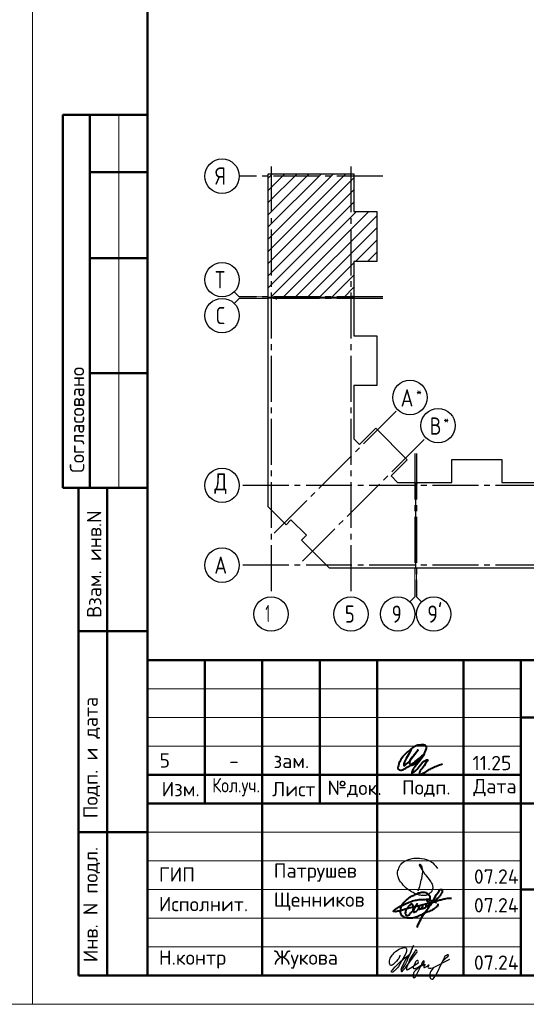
# Model space of a CAD drawing. Header units: millimetres. Extents: x 40580 to 1930067, y -240640 to 81020.
# Tile 663 of 686: x 1802227 to 1811045, y -239550 to -222392. Entities that reach past the tile are written whole.
import ezdxf

# ---------------------------------------------------------------- set-up
doc = ezdxf.new("R2010")
doc.units = ezdxf.units.MM
doc.linetypes.add('______5', pattern=[1100, 800, -100, 100, -100])
doc.linetypes.add('CENTER', pattern=[2, 1.25, -0.25, 0.25, -0.25])
for name, color, linetype, lineweight in [('Standard', 7, 'Continuous', 25), ('ОСИ', 7, 'CENTER', 15), ('Основная', 7, 'Continuous', 40)]:
    doc.layers.add(name, color=color, linetype=linetype, lineweight=lineweight)
doc.styles.add('GOST 2.304', font='isocpeur.ttf', dxfattribs={"width": 0.8})
doc.styles.add('ISOCPEUR', font='isocpeur.ttf')

# ---------------------------------------------------------------- blocks, each defined once
blk = doc.blocks.new('яяя')
at = {"lineweight": 30}
for points in [[(345424, 110432), (345425, 110410), (345424, 110397), (345417, 110379), (345406, 110350), (345390, 110319), (345357, 110275), (345310, 110221), (345265, 110176), (345198, 110110), (345161, 110077), (345133, 110066), (345116, 110066), (345102, 110075), (345090, 110091), (345082, 110115), (345074, 110146), (345066, 110182), (345064, 110206), (345067, 110234), (345077, 110278), (345095, 110320), (345114, 110361), (345134, 110395), (345159, 110428), (345195, 110469), (345228, 110506), (345284, 110560), (345331, 110595), (345379, 110625), (345435, 110648), (345486, 110670), (345532, 110686), (345573, 110696), (345605, 110698), (345621, 110695), (345635, 110687), (345648, 110671), (345656, 110649), (345659, 110625), (345659, 110583), (345656, 110553), (345647, 110523), (345635, 110489), (345387, 110033), (345349, 109985), (345311, 109948), (345247, 109889), (345209, 109858), (345192, 109844), (345180, 109837), (345157, 109833), (345150, 109835), (345140, 109842), (345135, 109856), (345138, 109881), (345148, 109892), (345183, 109930), (345267, 110024), (345343, 110105), (345455, 110213), (345617, 110343), (345775, 110456), (345811, 110526), (345838, 110607), (345890, 110740), (345902, 110771), (345698, 110295), (345672, 110226), (345626, 110132), (345572, 110032), (345518, 109953), (345481, 109918), (345497, 110001), (345567, 110147), (345655, 110301), (345760, 110442)], [(345481, 109918), (345476, 109896), (345475, 109874), (345485, 109861), (345506, 109866), (345539, 109891), (345632, 109983), (345968, 110450), (346022, 110527), (346029, 110560), (346027, 110579), (346026, 110590), (346010, 110605), (345993, 110609), (345975, 110601), (345962, 110584), (345954, 110562), (345857, 110421), (345783, 110292), (345741, 110183), (345701, 110079), (345665, 109985), (345660, 109952), (345666, 109929), (345669, 109915), (345682, 109910), (345702, 109914), (345735, 109941), (345846, 110007), (346065, 110160), (346075, 110193), (346070, 110217), (346066, 110236), (346052, 110241), (346030, 110241), (346007, 110228), (345978, 110203), (345960, 110164), (345892, 110010), (345895, 109986), (345904, 109966), (345925, 109964), (345969, 109968), (346045, 110000), (346218, 110114), (346261, 110154), (346280, 110184), (346282, 110210), (346278, 110225), (346263, 110229), (346241, 110222), (346220, 110198), (346162, 110049), (345989, 109904), (345932, 109849), (345906, 109805), (345891, 109739), (345890, 109690), (345899, 109652), (345924, 109647), (345956, 109655), (345980, 109674), (346058, 109838), (346158, 110046), (346261, 110098), (346314, 110120), (346292, 110079), (346269, 110036), (346261, 110008), (346267, 109998), (346293, 109998), (346363, 110039), (346445, 110095), (346421, 110068), (346414, 110040), (346407, 110011), (346416, 109990), (346466, 109972), (346509, 109977), (346574, 109984), (347172, 110293)], [(346586, 109971), (346543, 109917), (346509, 109873), (346489, 109825), (346475, 109767), (346472, 109710), (346478, 109675), (346485, 109641), (346501, 109621), (346517, 109602), (346542, 109589), (346568, 109592), (346605, 109620), (346680, 109731), (346736, 109842), (346865, 110115), (346962, 110290), (346969, 110318), (346979, 110360), (347013, 110403), (347056, 110434), (347091, 110450), (347109, 110450), (347121, 110434), (347115, 110405), (347072, 110355), (347012, 110307), (346924, 110222)]]:
    blk.add_lwpolyline(points, dxfattribs=at)
blk = doc.blocks.new('Из_буфера32210')
at = {"color": 7, "lineweight": 25}
blk.add_lwpolyline([(357, 84), (386, 160), (399, 213), (405, 239), (412, 268), (420, 299), (427, 339), (434, 380), (437, 414), (438, 442), (436, 466), (430, 489), (425, 504), (417, 519), (409, 531), (405, 535), (403, 536), (400, 539), (394, 541), (387, 543), (383, 542), (379, 539), (377, 534), (377, 528), (379, 523), (438, 428), (470, 382), (484, 365), (504, 341), (528, 310), (551, 280), (562, 264), (575, 247), (582, 235), (589, 220), (599, 198), (606, 184), (610, 167), (611, 155), (612, 143), (611, 127), (609, 116), (603, 96), (596, 82), (588, 69), (579, 56), (563, 43), (551, 34), (539, 25), (524, 16), (511, 10), (494, 5), (481, 3), (456, 0), (432, 1), (415, 3), (396, 6), (375, 11), (355, 19), (336, 24), (310, 31), (293, 39), (269, 53), (243, 69), (223, 80), (202, 93), (180, 109), (152, 128), (126, 152), (98, 182), (77, 211), (52, 241), (32, 266), (20, 293), (8, 329), (3, 348), (1, 373), (0, 393), (1, 417), (6, 440), (13, 454), (20, 476), (26, 497), (38, 517), (47, 529), (60, 548), (75, 563), (95, 581), (115, 593), (135, 606), (161, 618), (187, 628), (213, 638), (251, 647), (282, 653), (319, 655), (353, 655), (384, 652), (418, 648), (460, 641), (503, 628), (544, 611), (579, 594), (611, 573), (639, 545), (666, 515), (679, 496), (694, 471)], dxfattribs=at)

msp = doc.modelspace()

# ---------------------------------------------------------------- linework, layer by layer
at = {"layer": 'Standard', "color": 7, "linetype": 'Continuous', "lineweight": 50, "transparency": 33554687}
for p, q in [((1804450, -224049.7), (1802976.8, -224049.7)), ((1802976.8, -224049.7), (1802976.8, -230549.7)), ((1802976.8, -224049.7), (1802976.8, -230549.7)), ((1803450, -224049.7), (1803450, -230549.7)), ((1804450, -225049.7), (1803450, -225049.7)), ((1804450, -226549.7), (1803450, -226549.7)), ((1804450, -228549.7), (1803450, -228549.7)), ((1802976.8, -230549.7), (1804450, -230549.7)), ((1803250, -239049.7), (1803250, -230549.7)), ((1803250, -239049.7), (1803250, -230549.7)), ((1803750, -239049.7), (1803750, -230549.7)), ((1803250, -233049.7), (1804450, -233049.7)), ((1804450, -239049.8), (1804450, -233549.8)), ((1804450, -233549.8), (1822950, -233549.8)), ((1805450, -236049.8), (1805450, -233549.8)), ((1806450, -239049.8), (1806450, -233549.8)), ((1807450, -236049.8), (1807450, -233549.8)), ((1808450, -239049.8), (1808450, -233549.8)), ((1809950, -239049.8), (1809950, -233549.8)), ((1810950, -239049.8), (1810950, -233549.8)), ((1810950, -234549.8), (1822950, -234549.8)), ((1804450, -235549.8), (1810950, -235549.8)), ((1804450, -235549.8), (1810950, -235549.8)), ((1804450, -236049.8), (1810950, -236049.8)), ((1804450, -236049.8), (1810950, -236049.8)), ((1810950, -236049.8), (1822950, -236049.8)), ((1803250, -236549.7), (1804450, -236549.7)), ((1810950, -237549.8), (1822950, -237549.8)), ((1804450, -239049.7), (1803250, -239049.7))]:
    msp.add_line(p, q, dxfattribs=at)
at = {"layer": 'Standard', "color": 7, "linetype": 'Continuous', "lineweight": 13, "transparency": 33554687}
for p, q in [((1803950, -224049.7), (1803950, -230549.7)), ((1806050, -227222.7), (1805962.1, -227134.9)), ((1806050, -227247.7), (1805962.1, -227335.6)), ((1806050, -227222.7), (1806550, -227222.7)), ((1806050, -227247.7), (1806550, -227247.7)), ((1809108, -232449.7), (1809108, -231949.7)), ((1809133, -232449.7), (1809133, -231949.7)), ((1809108, -232449.7), (1809020.1, -232537.6)), ((1809133, -232449.7), (1809220.8, -232537.6)), ((1804450, -234049.8), (1810950, -234049.8)), ((1804450, -234549.8), (1810950, -234549.8)), ((1804450, -235049.8), (1810950, -235049.8)), ((1804450, -236549.8), (1810950, -236549.8)), ((1804450, -237049.8), (1810950, -237049.8)), ((1804450, -237049.8), (1810950, -237049.8)), ((1804450, -237549.8), (1810950, -237549.8)), ((1804450, -237549.8), (1810950, -237549.8)), ((1804450, -238049.8), (1810950, -238049.8)), ((1804450, -238549.8), (1810950, -238549.8))]:
    msp.add_line(p, q, dxfattribs=at)
at = {"layer": 'Standard', "color": 7, "linetype": 'Continuous', "lineweight": -3, "transparency": 33554687}
for p, q in [((1806550, -226216.2), (1807690.4, -225075.7)), ((1806550, -225792), (1807266.2, -225075.7)), ((1806550, -225367.7), (1806841.9, -225075.7)), ((1806550, -226428.3), (1807902.6, -225075.7)), ((1806550, -226004.1), (1807478.3, -225075.7)), ((1806550, -225579.8), (1807054, -225075.7)), ((1806550, -225155.5), (1806629.8, -225075.7)), ((1806550, -226640.5), (1808046, -225144.5)), ((1806550, -226852.6), (1808046, -225356.6)), ((1806550, -227064.7), (1808046, -225568.7)), ((1806594.1, -227232.7), (1808090.1, -225736.7)), ((1806806.2, -227232.7), (1808302.2, -225736.7)), ((1807018.4, -227232.7), (1808443, -225808.1)), ((1807230.5, -227232.7), (1808443, -226020.3)), ((1808070.6, -226604.7), (1808443, -226232.4)), ((1808282.8, -226604.7), (1808443, -226444.5)), ((1807442.6, -227232.7), (1808046, -226629.4)), ((1807654.8, -227232.7), (1808046, -226841.5)), ((1807866.9, -227232.7), (1808046, -227053.7))]:
    msp.add_line(p, q, dxfattribs=at)
at = {"layer": 'Standard', "color": 7, "linetype": 'Continuous', "lineweight": 25, "transparency": 33554687}
msp.add_line((1804450, -239049.8), (1822950, -239049.8), dxfattribs=at)
msp.add_line((1804450, -239049.8), (1822950, -239049.8), dxfattribs=at)
msp.add_line((1804450, -239049.8), (1822950, -239049.8), dxfattribs=at)
at = {"layer": 'Standard', "color": 7, "linetype": 'Continuous', "lineweight": 13, "transparency": 33554687}
for points in [[(1760450, -239549.7), (1802450, -239549.7), (1802450, -209849.7), (1760450, -209849.7), (1760450, -239549.7)], [(1802450, -239549.7), (1823450, -239549.7), (1823450, -209849.7), (1802450, -209849.7), (1802450, -239549.7)]]:
    msp.add_lwpolyline(points, close=True, dxfattribs=at)
at = {"layer": 'Standard', "color": 7, "linetype": 'Continuous', "lineweight": 50, "transparency": 33554687}
msp.add_lwpolyline([(1804450, -210349.7), (1822950, -210349.7), (1822950, -239049.7), (1804450, -239049.7), (1804450, -210349.7)], close=True, dxfattribs=at)
at = {"layer": 'Standard', "color": 7, "linetype": 'Continuous', "lineweight": 25, "transparency": 33554687}
for points in [[(1806550, -227232.7), (1806550, -225075.7), (1808046, -225075.7), (1808046, -225736.7), (1808443, -225736.7), (1808443, -226604.7), (1808046, -226604.7), (1808046, -227232.7), (1808028, -227232.7), (1808028, -227212.7), (1808013, -227212.7), (1808013, -227232.7), (1806550, -227232.7)], [(1806550, -230692.7), (1806550, -227237.7), (1806688, -227237.7), (1806688, -227257.7), (1806703, -227257.7), (1806703, -227237.7), (1808046, -227237.7), (1808046, -227900.7), (1808443, -227900.7), (1808443, -228768.7), (1808046, -228768.7), (1808046, -229694.4), (1808143.8, -229792.3), (1808424.7, -229511.4), (1808974.1, -230060.8), (1808693.2, -230341.7), (1808805.3, -230453.7), (1809118, -230453.7), (1809118, -231949.7), (1807619.9, -231949.7), (1807132, -231461.8), (1807216.8, -231376.9), (1806948.8, -231108.9), (1806864, -231193.8), (1806550, -230879.8), (1806550, -230692.7)], [(1809123, -231949.7), (1809123, -230486.7), (1809143, -230486.7), (1809143, -230471.7), (1809123, -230471.7), (1809123, -230453.7), (1809751, -230453.7), (1809751, -230056.7), (1810619, -230056.7), (1810619, -230453.7), (1811237, -230453.7), (1811855, -230453.7), (1811855, -230056.7), (1812723, -230056.7), (1812723, -230453.7), (1813384, -230453.7), (1813384, -231949.7), (1811237, -231949.7), (1809123, -231949.7)]]:
    msp.add_lwpolyline(points, dxfattribs=at)
at = {"layer": 'ОСИ', "color": 8, "linetype": '______5', "lineweight": -3, "transparency": 33554687}
for p, q in [((1806603, -224948.4), (1806603, -232449.7)), ((1807993, -224948.4), (1807993, -232449.7)), ((1808546, -225118.7), (1806050, -225118.7)), ((1808546, -227222.7), (1806050, -227222.7)), ((1808546, -227247.7), (1806050, -227247.7)), ((1806658.2, -231337.3), (1808807.9, -229187.6)), ((1807148.2, -231827.3), (1809298, -229677.6)), ((1809108, -229953.7), (1809108, -232449.7)), ((1809133, -229953.7), (1809133, -232449.7)), ((1813511.3, -230506.7), (1806050, -230506.7)), ((1813511.3, -230506.7), (1806050, -230506.7)), ((1813511.3, -231896.7), (1806050, -231896.7))]:
    msp.add_line(p, q, dxfattribs=at)
at = {"layer": 'ОСИ', "color": 7, "linetype": 'Continuous', "lineweight": -3, "transparency": 33554687}
for centre in [(1805750, -225118.7), (1805750, -226922.7), (1805750, -227547.7), (1809020.1, -228975.4), (1809510.1, -229465.5), (1805750, -230506.7), (1805750, -230506.7), (1805750, -231896.7), (1806603, -232749.7), (1807993, -232749.7), (1808808, -232749.7), (1809433, -232749.7)]:
    msp.add_circle(centre, 300, dxfattribs=at)
at = {"layer": 'Основная', "color": 7, "ltscale": 100}
msp.add_spline([(1809042.8, -235112.2), (1808973.4, -235238.6), (1808916.4, -235360.5), (1808916.4, -235388.5), (1808951, -235370.6), (1809048.3, -235265.5), (1809160.2, -235117.8), (1809079.7, -235221.8), (1809017, -235316.9), (1809024.9, -235378.4), (1809084.1, -235372.8), (1809162.4, -235306.8), (1809254.1, -235198.3), (1809305.6, -235094.3), (1809298.9, -235046.2), (1809214.6, -235030), (1809140.1, -235040.7), (1809010.3, -235125.7), (1808892.9, -235235.3), (1808835.8, -235332.6), (1808814.6, -235405.3), (1808815.7, -235452.2), (1808856, -235470.1), (1808924.2, -235446.6), (1809112.1, -235321.4), (1809266.4, -235193.9), (1809110.7, -235404.8), (1809055.2, -235502.1), (1809055.1, -235520.4), (1809088.6, -235503.7), (1809182.6, -235406.4), (1809307.8, -235291.2), (1809326.8, -235286.7), (1809308.9, -235329.2), (1809231.9, -235441), (1809184.8, -235528.3), (1809191.5, -235547.3), (1809227.3, -235538.3), (1809390.6, -235438.8), (1809585.2, -235360.5)], degree=3, dxfattribs=at)
at = {"layer": 'Основная'}
for points in [[(1809143.2, -238208.5), (1809261.8, -237977.3), (1809412, -237765.4), (1809503.5, -237606.8), (1809527.6, -237573.5), (1809549.1, -237551.5), (1809561, -237549.2), (1809567.9, -237548.3), (1809573.1, -237549.7), (1809577.1, -237552.5), (1809579.2, -237556.7), (1809580, -237559.8), (1809582.2, -237566.7), (1809581.7, -237570.2), (1809581.5, -237577.6), (1809580, -237581.5), (1809578.9, -237593), (1809566.4, -237619.1), (1809537.1, -237662.5), (1809488.8, -237714.7), (1809430.1, -237756.6), (1809395.3, -237777.5), (1809376.1, -237781.4), (1809201.3, -237829.9), (1809007.5, -237874.5), (1808872.2, -237913.3), (1808791.5, -237933.1), (1808747.5, -237935.1), (1808726.9, -237924.6), (1808738.3, -237915.2), (1808748.6, -237901.6), (1808766, -237890.2), (1808829.3, -237852.4), (1808918.5, -237809.3), (1809008.4, -237770.1), (1809094.5, -237742.7), (1809178.4, -237725), (1809282.1, -237721.3), (1809329.9, -237718.6)], [(1809504.7, -237796.1), (1809502.2, -237836.1), (1809483.9, -237851), (1809452.3, -237876.8), (1809373.2, -237922.6), (1809293.4, -237954.2), (1809220.2, -237989.9), (1809062.8, -238046.1), (1808969.7, -238047.2), (1808925.9, -238036.1), (1808897.6, -238018.4), (1808880.4, -238007.3), (1808864.3, -237978.4), (1808854.9, -237949.6), (1808859.9, -237896.4), (1808866, -237856.4), (1808892, -237806.5), (1808922.9, -237766.8), (1808972.4, -237719.5), (1809015.7, -237682.9), (1809075.6, -237652.9), (1809138.3, -237622.4), (1809202, -237600.2), (1809241.1, -237594.7), (1809289.1, -237598.6), (1809310.7, -237610.8), (1809334.8, -237628.9), (1809348.4, -237645.7), (1809365.6, -237668.4), (1809366.7, -237698.9), (1809365.1, -237715), (1809360.7, -237735.3), (1809354, -237751.1), (1809342.9, -237761.1), (1809330.1, -237761.1), (1809319.6, -237754.4), (1809320.7, -237730), (1809331.2, -237717.8), (1809380.5, -237734.2), (1809403.5, -237745.6), (1809455.2, -237764.1), (1809470.6, -237771.5), (1809480.7, -237778.2)], [(1809077.2, -237916.2), (1809076.1, -237834.4), (1809066.9, -237811.9), (1809045.4, -237803.4), (1809028.4, -237814.1), (1809010.7, -237829.2), (1808987.8, -237855.5), (1808965.2, -237879.1), (1808948.6, -237905), (1808944.9, -237926.5), (1808938.2, -237963.8), (1808941.6, -237978.2), (1808955.6, -238000.8), (1808977, -238003.4), (1809005.5, -237990.1), (1809029.5, -237959.7), (1809047.7, -237942.4), (1809071.3, -237923.1), (1809108.7, -237854.7), (1809129.4, -237821.5), (1809147.1, -237800), (1809080.2, -237908.4), (1809082, -237929.8), (1809086.5, -237948.6), (1809107.5, -237937.2), (1809132.3, -237924.6), (1809164.5, -237895), (1809167.4, -237889.9), (1809176.3, -237861), (1809181.5, -237846.2), (1809183.3, -237840.3), (1809179.6, -237876.6), (1809182.6, -237889.5), (1809198.9, -237888.8), (1809221, -237882.1), (1809240.6, -237849.2), (1809242.5, -237830.3), (1809232.9, -237881), (1809242.5, -237881.4), (1809275, -237869.2), (1809299.8, -237851.8), (1809302.7, -237818.1), (1809304.6, -237803.7), (1809307.5, -237834.4), (1809326, -237835.5), (1809343.4, -237833.3), (1809356.3, -237798.9), (1809358.9, -237790.8), (1809358.6, -237798.6), (1809353.8, -237824.1), (1809370, -237828.5)], [(1809408.2, -237771.6), (1809468, -237753.4), (1809539.3, -237731.4), (1809577.5, -237723.4), (1809646.9, -237704.9), (1809702.8, -237698.3), (1809743.5, -237699)]]:
    msp.add_spline(points, degree=3, dxfattribs=at)

# ---------------------------------------------------------------- block references
at = {"color": 1, "ltscale": 100}
msp.add_blockref('Из_буфера32210', (1808805, -237656), dxfattribs=at)
at = {"color": 2, "lineweight": 60, "xscale": 0.5, "yscale": 0.5, "zscale": 0.5}
msp.add_blockref('яяя', (1636129.3, -293908.3), dxfattribs=at)

# ---------------------------------------------------------------- texts
at = {"layer": 'Standard', "color": 7, "linetype": 'Continuous', "lineweight": 50, "transparency": 33554687, "char_height": 250, "attachment_point": 7, "rotation": 90, "style": 'GOST 2.304'}
for s, insert, width in [('\\A1;{\\fISOCPEUR|i0|b0;\\H250.000000;\\W1.000000;\\C7;Согласовано}\\P', (1803350, -230288.3), 2071.875), ('\\A1;{\\fISOCPEUR|i0|b0;\\H250.000000;\\W1.000000;\\C7;Взам. инв.N}\\P', (1803647.9, -232813.9), 1909.099), ('\\A1;{\\fISOCPEUR|i0|b0;\\H250.000000;\\W1.000000;\\C7;Подп. и дата}\\P', (1803624.3, -236307.6), 2197.059), ('\\A1;{\\fISOCPEUR|i0|b0;\\H250.000000;\\W1.000000;\\C7;Инв. N подл.}\\P', (1803624.3, -238815.7), 2021.795)]:
    msp.add_mtext(s, dxfattribs=dict(at, insert=insert, width=width))
at = {"layer": 'Standard', "color": 7, "linetype": 'Continuous', "lineweight": 25, "transparency": 33554687, "style": 'ISOCPEUR'}
for s, insert, char_height, width, attachment_point in [('Московская\\~область,\\~городской\\~округ\\~Звенигород,\\~район\\~', (1791954, -235382.8), 270, 8136.208, 7), ('5', (1804752.1, -235174.9), 250, 283.333, 2), ('11.25', (1810110.4, -235469.7), 250, 693.365, 7), ('-', (1805956.5, -235183.9), 250, 283.333, 2), ('зам.', (1806956.5, -235183.9), 250, 283.333, 2), ('Изм.', (1804697.9, -235925), 250, 631.146, 7), ('\\W0.83;Кол.уч.', (1805576.9, -235925), 250, 799.955, 7), ('Лист', (1806620.8, -235925), 250, 782.233, 7), ('№док.', (1807585.4, -235942.4), 250, 853.394, 7), ('Подп.', (1808881.2, -235935.5), 250, 764.532, 7), ('Дата', (1810123, -235925), 250, 782.233, 7), ('ГИП', (1804650, -237412.3), 250, 586.81, 7), ('Патрушев', (1806650, -237412.3), 250, 1386.359, 7), ('07.24', (1810133.1, -237448.5), 250, 817.627, 7), ('Исполнит.', (1804650, -237928), 250, 1386.365, 7), ('Щенников', (1806650, -237918.4), 250, 1333.081, 7), ('07.24', (1810133.1, -237948.5), 250, 817.627, 7), ('Н.контр', (1804650, -238928), 250, 1102.087, 7), ('Жукова', (1806650, -238928), 250, 1031.11, 7), ('07.24', (1810133.1, -238948.4), 250, 817.621, 7)]:
    msp.add_mtext(s, dxfattribs=dict(at, insert=insert, char_height=char_height, width=width, attachment_point=attachment_point))
at = {"layer": 'ОСИ', "color": 7, "linetype": 'Continuous', "lineweight": 25, "transparency": 33554687, "attachment_point": 7, "style": 'ISOCPEUR'}
for s, insert, char_height, width in [('\\W0.80;Я', (1805630, -225268.7), 300, 359.83), ('\\W0.80;Т', (1805630, -227072.7), 300, 359.83), ('\\W0.78;С', (1805645, -227697.7), 300, 326.834), ('\\W0.82;А', (1808858.6, -229132.9), 300, 392.64), ('\\W0.80;*', (1809128.6, -228957.9), 180, 215.891), ('\\W0.80;В', (1809363.6, -229623), 300, 359.839), ('\\W0.80;*', (1809603.6, -229447.9), 180, 215.891), ('\\W0.82;Д', (1805615, -230656.7), 300, 392.649), ('\\W0.82;А', (1805615, -232046.7), 300, 392.649), ('\\W0.56;1', (1806503, -232889.7), 300, 233.324), ('\\W0.78;5', (1807888, -232899.7), 300, 326.834), ('\\W0.78;9', (1808703, -232899.7), 300, 326.834), ("\\W0.84;9'", (1809321.5, -232899.7), 300, 441.046)]:
    msp.add_mtext(s, dxfattribs=dict(at, insert=insert, char_height=char_height, width=width))

doc.saveas('drawing.dxf')
